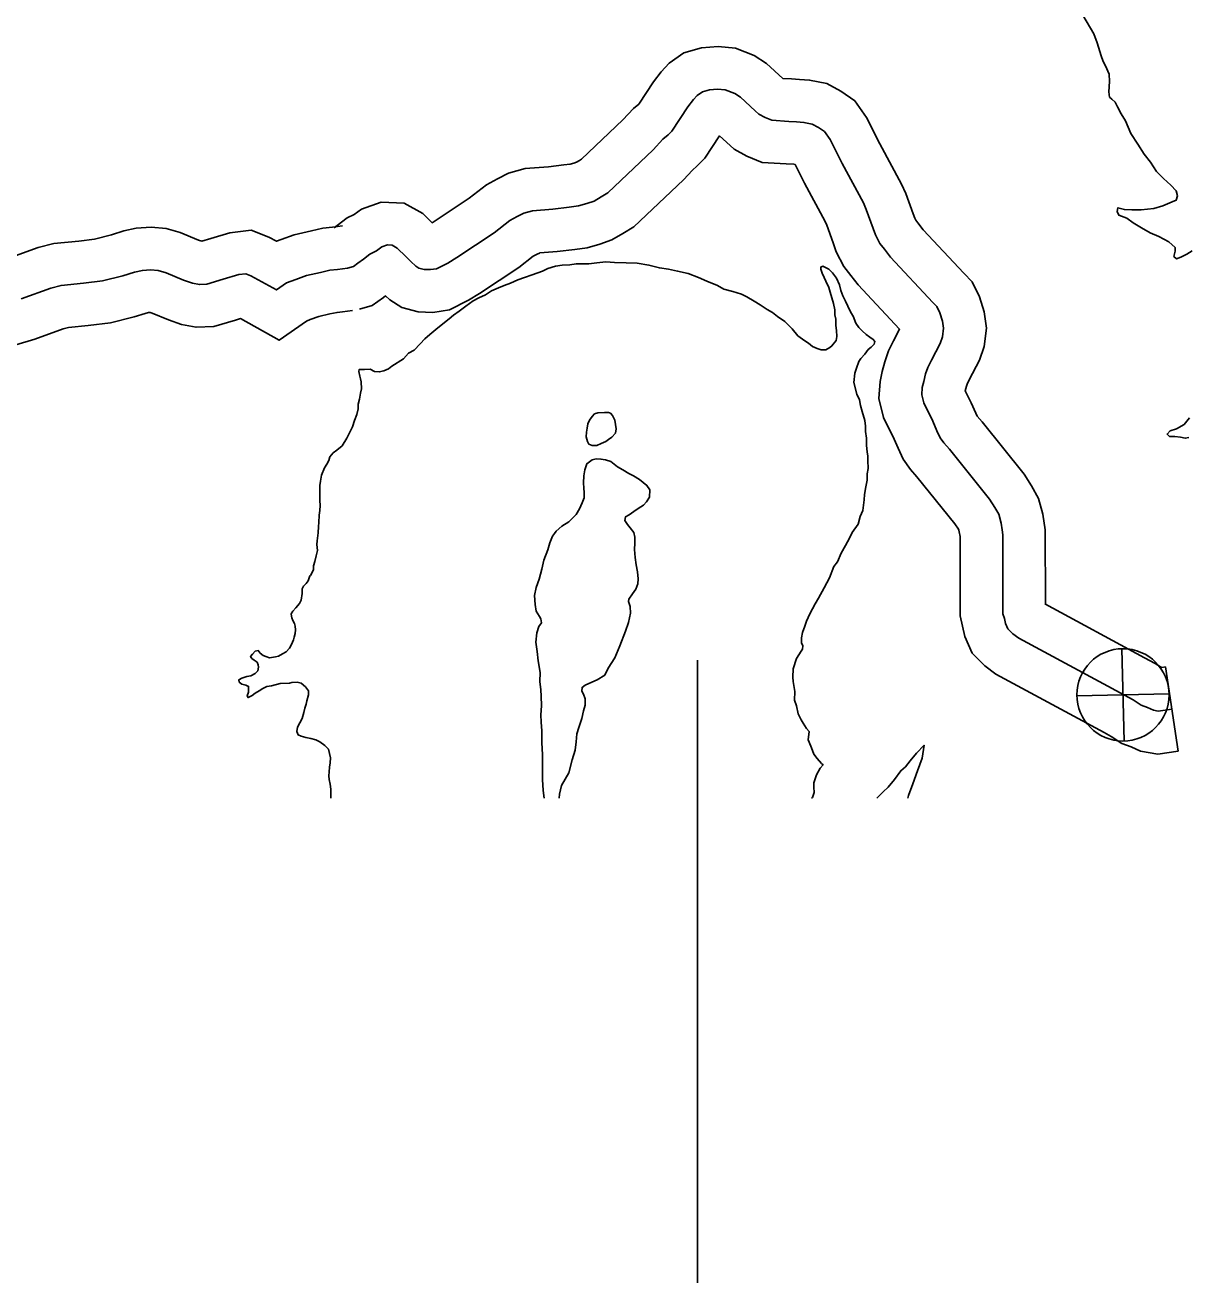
# Model space of a CAD drawing. Extents: x 31699 to 244310, y -8841 to 11474.
# Drawn here: x 133428 to 133701.2, y 114.2 to 409.7 of the extents above; entities that cross this region are included whole.
import ezdxf

# ---------------------------------------------------------------- set-up
doc = ezdxf.new("R2010")
doc.units = 0
for name, color, linetype in [('B_Logo', 7, 'Continuous'), ('Default', 7, 'Continuous'), ('Level 21', 7, 'Continuous'), ('R_Draft', 7, 'Continuous'), ('R_XS_EARTHWORK_STAGE2', 7, 'Continuous')]:
    doc.layers.add(name, color=color, linetype=linetype)

msp = doc.modelspace()

# ---------------------------------------------------------------- linework, layer by layer
at = {"layer": 'B_Logo'}
for points in [[(133657.52, 291.15), (133657.28, 292.72), (133656.73, 294.78), (133655.86, 296.38), (133654.58, 298.37), (133645.19, 310.05), (133643.85, 311.58), (133642.97, 312.77), (133642.23, 314.43), (133641.22, 316.7), (133639.13, 320.95), (133638.65, 322.88), (133638.78, 324.55), (133639.1, 326.02), (133639.56, 327.76), (133640.08, 329.3), (133640.93, 330.97), (133642.98, 334.92), (133643.5, 336.46), (133643.75, 338.53), (133643.54, 340.19), (133642.93, 342.12), (133642.19, 343.59), (133641.25, 344.58), (133631.34, 355.19), (133629.86, 357.11), (133628.79, 358.44), (133627.78, 360.44), (133627.23, 361.97), (133625.61, 366.43), (133624.93, 367.96), (133619.95, 377.19), (133617.12, 382.85), (133615.78, 384.71), (133614.38, 385.7), (133612.91, 386.49), (133610.97, 386.88), (133609.24, 387), (133607.38, 387.12), (133603.45, 387.36), (133601.84, 388.02), (133600.37, 388.81), (133599.5, 389.6), (133596.02, 392.78), (133594.69, 393.64), (133592.48, 394.49), (133590.69, 394.68), (133588.75, 394.53), (133587.16, 394.06), (133585.9, 393.18), (133585.04, 392.24), (133583.72, 390.56), (133579.89, 384.8), (133579.03, 383.93), (133577.84, 382.92), (133575.52, 380.44), (133564.86, 370.29), (133563.34, 369.35), (133561.68, 368.4), (133559.95, 367.79), (133558.02, 367.24), (133555.83, 366.96), (133551.97, 366.47), (133547.18, 366.1), (133545.18, 365.56), (133543.59, 364.75), (133541.86, 363.8), (133538.15, 360.91), (133529.4, 355.11), (133527.27, 353.83), (133524.62, 352.48), (133523.22, 352.27), (133521.76, 352.33), (133520.49, 352.65), (133519.75, 353.11), (133518.62, 354.17), (133517.41, 355.37), (133515.4, 357.35), (133514.2, 358.01), (133513.07, 358.07), (133511.74, 357.6), (133510.54, 356.72), (133508.95, 355.91), (133507.43, 354.77), (133506.17, 353.76), (133505.11, 353.02), (133503.71, 352.61)], [(133503.71, 352.61), (133501.38, 352.32), (133499.58, 352.11), (133497.39, 351.63), (133494.07, 350.87), (133491.54, 349.92), (133489.41, 349.18), (133487.03, 347.49), (133481.01, 350.85), (133479.81, 351.31), (133478.15, 351.1), (133474.49, 350.01), (133470.64, 348.85), (133468.91, 348.77), (133467.31, 349.1), (133465.17, 349.81), (133461.1, 351.52), (133459.23, 352.04), (133457.44, 352.23), (133455.51, 352.09), (133453.64, 351.67), (133450.92, 350.85), (133446.13, 349.62), (133441.67, 349.06), (133436.42, 348.56), (133433.96, 347.94), (133427.05, 345.43)], [(133657.52, 291.15), (133657.72, 289.96)], [(133657.67, 285.57), (133657.72, 289.96)], [(133657.66, 288.97), (133657.66, 288.97)], [(133657.67, 285.57), (133657.7, 271.42)], [(133658.08, 270.31), (133657.7, 271.42)], [(133697.42, 249.02), (133694.23, 248.53), (133693.09, 248.73), (133691.69, 249.38), (133690.22, 249.91), (133688.35, 251.16), (133686.28, 252.28), (133661.43, 265.66), (133660.03, 266.72), (133658.89, 267.85), (133658.35, 269.11), (133658.08, 270.31)]]:
    msp.add_lwpolyline(points, dxfattribs=at)
at = {"layer": 'Default'}
msp.add_line((133585.92, 260.49), (133585.92, 114.19), dxfattribs=at)
at = {"layer": 'Level 21'}
for p, q in [((133686.19, 241.5), (133685.69, 263.2)), ((133675.09, 252.1), (133696.79, 252.6))]:
    msp.add_line(p, q, dxfattribs=at)
msp.add_circle((133685.94, 252.35), 10.85, dxfattribs=at)
at = {"layer": 'R_Draft'}
for points in [[(133690.29, 362.08), (133688.35, 363.28), (133686.88, 364.34), (133684.95, 365.07), (133684.55, 365.93), (133684.74, 366.8), (133686.28, 366.4), (133688.01, 366.34), (133690.21, 366.29), (133693.2, 366.63), (133695.27, 367.24), (133697.53, 368.18), (133698.46, 368.59), (133698.72, 369.59), (133698.45, 370.79), (133697.18, 372.12), (133695.45, 373.71), (133693.84, 375.37), (133692.37, 377.5), (133690.9, 379.43), (133689.43, 381.76), (133687.76, 384.28), (133686.55, 387.21), (133685.48, 388.88), (133684.67, 390.54), (133684.07, 391.61), (133683.34, 392.34), (133682.74, 392.8), (133682.6, 394.07), (133682.79, 396.47), (133682.72, 398.2), (133681.85, 400.13), (133681.31, 401.2), (133680.78, 402.53), (133679.9, 405.53), (133679.1, 407.66), (133678.29, 408.99), (133676.28, 412.45)], [(133702.22, 356.66), (133700.96, 355.92), (133699.5, 355.18), (133698.5, 354.85), (133697.9, 355.38), (133698.23, 356.58), (133698.22, 357.45), (133696.69, 358.84), (133694.35, 360.03), (133692.35, 360.89), (133690.29, 362.08)], [(133485.34, 261.09), (133486.81, 261.3), (133487.47, 261.44), (133488.4, 261.98), (133489.26, 262.45), (133490.06, 263.32), (133490.58, 264.19), (133490.98, 265.26), (133491.17, 265.93), (133491.43, 266.8), (133491.5, 267.6), (133491.42, 268.53), (133491.22, 269.13), (133490.88, 269.8), (133490.61, 270.46), (133490.55, 270.86), (133490.48, 271.4), (133490.87, 272), (133491.53, 272.8), (133492.39, 273.81), (133492.85, 274.61), (133493.04, 276.15), (133493.04, 277.28), (133493.37, 277.89), (133493.96, 278.49), (133494.49, 279.16), (133494.88, 280.3), (133495.02, 280.43), (133495.74, 281.71), (133495.74, 282.71), (133496, 283.71), (133496.32, 285.04), (133496.65, 286.31), (133496.5, 287.65), (133496.57, 288.58), (133496.82, 290.45), (133496.88, 291.92), (133496.94, 292.85), (133497.06, 294.59), (133497.19, 295.66), (133497.32, 296.86), (133497.18, 298.06), (133497.23, 300.26), (133497.22, 301.53), (133497.35, 302.53), (133497.61, 304), (133498.33, 305.67), (133498.86, 306.54), (133499.32, 307.41), (133499.58, 308.28), (133500.31, 309.22), (133501.23, 309.83), (133502.43, 310.9), (133503.55, 312.64), (133504.53, 314.59), (133504.86, 315.32), (133505.39, 316.79), (133505.91, 318.2), (133506.24, 319.6), (133506.23, 320.67), (133506.56, 321.87), (133506.75, 323.21), (133507.01, 324.28), (133506.93, 325.88), (133506.73, 326.61), (133506.59, 327.27), (133506.38, 328.34), (133506.45, 328.81), (133507.71, 328.82), (133509.04, 328.89), (133510.05, 328.37), (133511.18, 328.24), (133512.24, 328.51), (133513.37, 328.99), (133514.1, 329.59), (133516.89, 331.28), (133518.01, 332.62), (133519.34, 333.36), (133520.79, 334.84), (133521.85, 336.05), (133523.04, 337.06), (133524.44, 338.2), (133526.09, 339.55), (133527.62, 340.69), (133528.61, 341.56), (133529.94, 342.51), (133531.53, 343.72), (133533.25, 344.93), (133534.58, 345.61), (133536.11, 346.35), (133537.57, 347.29), (133539.23, 347.97), (133540.55, 348.51), (133542.02, 349.12), (133543.74, 349.87), (133545.27, 350.41), (133547.07, 351.03), (133549.52, 351.91), (133550.79, 352.52), (133552.58, 353.06), (133554.18, 353.34)], [(133554.18, 353.34), (133555.97, 353.42), (133557.44, 353.63), (133559.5, 353.64), (133560.43, 353.65), (133562.3, 353.86), (133564.43, 354.08), (133566.42, 353.96), (133569.22, 353.84), (133571.75, 353.79), (133574.55, 353.34), (133577.02, 352.69), (133579.15, 352.37), (133581.28, 351.92), (133583.75, 351.34), (133586.15, 350.42), (133588.16, 349.56), (133590.69, 348.58), (133592.16, 347.66), (133594.23, 347.14), (133596.3, 346.48), (133597.57, 345.89), (133599.24, 344.9), (133600.71, 343.98), (133602.31, 342.92), (133603.58, 342.2), (133604.72, 341.27), (133606.46, 340.08), (133607.06, 339.55), (133608.2, 338.36), (133609.54, 336.7), (133611.21, 335.51), (133612.01, 334.98), (133612.95, 334.25), (133614.08, 333.73), (133615.02, 333.4), (133616.08, 333.41), (133617.08, 333.95), (133617.54, 334.35), (133618.53, 335.62), (133618.73, 336.56), (133618.59, 337.96), (133618.45, 339.16), (133618.44, 340.63), (133618.23, 341.69), (133618.23, 342.83), (133617.95, 344.29), (133617.14, 346.96), (133616.8, 348.09), (133616.12, 349.55), (133615.72, 350.42), (133615.25, 351.41), (133614.91, 352.41), (133614.9, 352.88), (133615.43, 353.08), (133616.84, 352.42), (133617.71, 351.5), (133618.58, 350.3), (133619.32, 348.7), (133619.6, 347.37), (133620.07, 346.11), (133620.74, 344.84), (133621.28, 343.71), (133622.02, 342.18), (133622.56, 341.32), (133623.17, 339.72), (133623.84, 338.66), (133624.65, 337.87), (133625.58, 337.01), (133626.45, 336.41), (133627.26, 335.88), (133627.59, 335.42), (133627.46, 334.75), (133626.8, 334.08), (133626.07, 333.47), (133625.28, 332.4), (133624.35, 331.39), (133623.89, 330.66), (133623.3, 329.12), (133622.91, 327.91), (133622.72, 325.78), (133623.4, 323.05), (133624.01, 321.65), (133624.29, 320.32), (133624.63, 318.92), (133625.24, 316.79), (133625.45, 315.52), (133625.45, 314.26), (133625.66, 312.66), (133625.67, 311.05), (133625.82, 309.39), (133625.95, 308.52), (133625.96, 307.39), (133626.04, 305.52), (133625.85, 304.32), (133625.85, 302.78), (133625.53, 301.25), (133625.21, 299.44), (133625.15, 298.18), (133624.83, 295.64), (133624.17, 294.23)], [(133562.51, 318.64), (133561.77, 318.37), (133561.18, 317.76), (133560.58, 316.89), (133560.19, 316.02), (133560, 315.02), (133559.87, 314.09), (133559.81, 312.95), (133560.08, 311.89), (133560.42, 311.29), (133561.22, 310.96), (133562.28, 310.97), (133563.35, 311.44), (133564.41, 311.92), (133565.01, 312.32), (133565.8, 312.93), (133566.66, 313.86), (133566.86, 314.87), (133566.65, 315.87), (133566.51, 316.87), (133566.24, 317.53), (133565.97, 318), (133565.5, 318.53), (133565.07, 318.72)], [(133562.51, 318.64), (133564.1, 318.74)], [(133564.1, 318.74), (133565.07, 318.72)], [(133701.42, 312.84), (133700.56, 312.64), (133699.49, 312.9), (133698.09, 313.03), (133696.89, 313.09), (133696.29, 313.62), (133697.02, 314.36), (133698.55, 314.9), (133700.28, 315.9), (133701.54, 317.44)], [(133553.42, 228.05), (133553.52, 228.99), (133553.97, 231.06), (133555.75, 234.07), (133556.53, 237.08), (133557.18, 239.35), (133557.44, 241.35), (133557.63, 243.16), (133558.08, 244.69), (133558.74, 246.77), (133559.19, 248.57), (133559.52, 249.97), (133559.57, 251.44), (133559.17, 252.51), (133558.77, 253.24), (133558.83, 254.11), (133559.56, 254.64), (133561.15, 255.32), (133562.35, 255.86), (133564.14, 257.01), (133564.93, 258.62), (133566.51, 261.09), (133567.69, 263.9), (133569.07, 267.32), (133569.72, 269.39), (133570.24, 271.53), (133570.17, 273.13), (133569.76, 274.26), (133569.82, 274.86), (133570.68, 276.07), (133571.47, 277.21), (133571.93, 278.48), (133571.99, 279.61), (133571.85, 281.28), (133571.51, 282.88), (133571.3, 284.61), (133571.15, 286.48), (133571.21, 288.01), (133571.2, 289.41), (133571, 290.54), (133570.12, 291.61), (133569.52, 292.4), (133568.91, 293.33), (133569.04, 294.2), (133569.91, 294.67), (133570.97, 295.41), (133572.03, 296.16), (133573.29, 296.96), (133573.95, 297.7), (133574.67, 298.84), (133574.73, 300.51), (133574.06, 301.57), (133572.32, 302.96), (133570.92, 303.82), (133569.85, 304.35), (133568.44, 305.2), (133567.18, 305.93), (133565.57, 307.19), (133564.3, 307.58), (133563.24, 307.77), (133562.17, 307.83), (133561.24, 307.56), (133559.91, 306.68), (133559.46, 305.21), (133559.26, 303.81), (133559.14, 302.14), (133559.21, 300.94), (133559.35, 299.94), (133559.29, 298.67), (133558.84, 297.47), (133558.24, 296.06), (133557.45, 294.72), (133556.59, 293.85), (133555.73, 292.98), (133554.07, 291.97), (133552.75, 290.82), (133552.35, 290.29), (133551.89, 289.68), (133551.23, 288.08), (133550.78, 286.41), (133549.86, 284), (133549.34, 281.86), (133548.75, 279.52), (133548.03, 277.58), (133547.65, 275.71), (133547.79, 273.58), (133548.07, 272.05), (133548.81, 270.78), (133549.14, 270.19), (133549.28, 269.25), (133548.69, 268.38), (133548.16, 266.91), (133547.98, 264.77), (133548.26, 262.51)], [(133624.17, 294.23), (133623.72, 292.43), (133622.33, 290.49), (133621.67, 289.21), (133620.75, 287.47), (133619.7, 285.66), (133618.84, 283.59), (133617.98, 282.52), (133616.94, 279.84), (133615.75, 277.5), (133614.37, 275.09), (133613.58, 273.75), (133612.32, 271.41), (133611.54, 269.67), (133611.21, 268.53), (133610.62, 266.99), (133610.36, 265.72), (133610.37, 264.59), (133610.7, 263.86), (133610.64, 263.06), (133610.31, 262.59), (133609.19, 260.91), (133608.41, 258.5), (133608.35, 256.5), (133608.42, 255.5), (133608.84, 253.17), (133608.78, 251.1), (133609.19, 249.77), (133609.6, 247.91), (133610.34, 246.51), (133610.81, 245.71), (133611.55, 244.45), (133612.22, 243.72), (133611.97, 241.78), (133612.17, 241.25), (133612.78, 239.92), (133613.32, 238.39), (133614.06, 237.39), (133615.13, 236.2), (133615.46, 235.94), (133614.74, 235.13), (133613.88, 233.59), (133613.29, 231.65), (133613.3, 230.65), (133613.37, 229.45), (133612.98, 228.25), (133612.78, 228.05)], [(133499.79, 228.05), (133499.78, 228.63), (133499.78, 230.23), (133499.64, 231.36), (133499.43, 232.5), (133499.36, 233.3), (133499.42, 234.3), (133499.48, 235.37), (133499.67, 236.37), (133499.73, 237.57), (133499.25, 239.57), (133498.38, 240.49), (133497.18, 241.29), (133496.24, 241.81), (133495.11, 242.14), (133493.91, 242.33), (133492.84, 242.66), (133492.11, 242.99), (133491.84, 243.72), (133491.97, 244.79), (133492.49, 245.79), (133493.02, 246.8), (133493.41, 248.2), (133493.67, 249.2), (133494, 250.14), (133494.13, 250.94), (133494.58, 252.34), (133494.51, 253.34), (133493.84, 254.21), (133492.84, 255.07), (133491.9, 255.33), (133490.64, 255.25), (133490.04, 255.12), (133487.91, 255.04), (133485.85, 254.49), (133484.78, 254.35), (133483.79, 253.87), (133482.93, 253.33), (133482, 252.73), (133481.27, 252.19), (133480.34, 251.72), (133480.14, 252.11), (133480.46, 252.98), (133480.46, 254.32), (133479.79, 254.65), (133478.85, 254.84), (133478.25, 255.37), (133478.18, 255.9), (133478.85, 256.24), (133480.04, 256.65), (133480.97, 256.86), (133482.04, 257.4), (133482.63, 258), (133482.83, 258.87), (133482.69, 259.4), (133482.49, 260), (133481.75, 260.53), (133481.22, 260.93), (133480.95, 261.33), (133481.41, 261.93), (133482, 262.6), (133482.74, 262.74), (133483.21, 262.14), (133483.88, 261.61), (133484.54, 261.35), (133485.34, 261.09)], [(133548.26, 262.51), (133548.54, 260.37), (133548.95, 257.58), (133548.9, 255.51), (133549.11, 253.51), (133549.25, 252.04), (133549.33, 249.77), (133549.14, 247.7), (133549.22, 245.9), (133549.37, 243.9), (133549.38, 241.1), (133549.53, 238.37), (133549.55, 235.36), (133549.5, 232.5), (133549.65, 229.89), (133549.95, 228.05)], [(133628.08, 228.05), (133629.62, 229.56), (133630.74, 230.7), (133632.26, 232.45), (133633.72, 234.52), (133634.84, 235.46), (133635.9, 236.87), (133637.42, 238.62), (133639.21, 240.5), (133638.76, 237.49), (133637.65, 234.48), (133636.53, 231.41), (133635.55, 228.73), (133635.38, 228.05)]]:
    msp.add_lwpolyline(points, dxfattribs=at)
at = {"layer": 'R_XS_EARTHWORK_STAGE2'}
for points in [[(133667.65, 291.12), (133667.07, 294.78), (133666.09, 298.52), (133664.46, 301.49), (133662.71, 304.22), (133652.84, 316.49), (133651.67, 317.82), (133651.36, 318.51), (133650.27, 320.94), (133648.86, 323.82), (133649.14, 324.87), (133649.31, 325.39), (133649.83, 326.4), (133652.2, 330.99), (133653.3, 334.21), (133653.83, 338.54), (133653.35, 342.34), (133652.22, 345.92), (133650.46, 349.4), (133648.54, 351.43), (133638.97, 361.66), (133637.72, 363.3), (133637.23, 363.91), (133636.99, 364.38), (133636.65, 365.35), (133634.89, 370.16), (133633.92, 372.35), (133628.83, 381.81), (133625.7, 388.05), (133622.91, 391.91), (133619.65, 394.22), (133616.33, 396), (133612.31, 396.81), (133609.92, 396.97), (133608.01, 397.1), (133605.99, 397.22), (133602.14, 400.74), (133599.24, 402.6), (133594.85, 404.3), (133590.83, 404.72), (133586.92, 404.42), (133582.76, 403.18), (133579.28, 400.75), (133577.41, 398.72), (133575.61, 396.43), (133572.13, 391.19), (133570.93, 390.17), (133568.41, 387.47), (133558.72, 378.25), (133558.23, 377.95), (133557.5, 377.53), (133556.91, 377.32), (133556.01, 377.07), (133554.56, 376.88), (133550.95, 376.42), (133545.46, 376), (133541.55, 374.93), (133538.92, 373.59), (133536.35, 372.18), (133532.31, 369.03), (133524.05, 363.57), (133523.61, 363.3), (133521.44, 365.45), (133517, 367.88), (133511.58, 368.16), (133507, 366.52), (133505.28, 365.26), (133503.64, 364.43), (133501.3, 362.67), (133500.61, 362.12)], [(133647.65, 289.53), (133647.48, 290.66), (133647.37, 291.05), (133647.25, 291.27), (133646.45, 292.52), (133637.53, 303.61), (133636.04, 305.31), (133634.27, 307.73), (133633.1, 310.35), (133632.16, 312.45), (133629.68, 317.51), (133628.56, 322.03), (133628.86, 326), (133629.38, 328.37), (133629.97, 330.64), (133630.85, 333.2), (133632.04, 335.54), (133633.46, 338.28), (133623.7, 348.72), (133622, 350.93), (133620.34, 352.98), (133618.56, 356.49), (133617.82, 358.59), (133616.33, 362.69), (133615.95, 363.56), (133611.08, 372.58), (133608.87, 377), (133608.57, 377.02), (133606.75, 377.14), (133601.18, 377.48), (133597.57, 378.96), (133594.55, 380.59), (133592.76, 382.22), (133591.15, 383.68), (133587.69, 378.47), (133585.83, 376.59), (133584.75, 375.67), (133582.63, 373.4), (133571.01, 362.33), (133568.44, 360.75), (133565.85, 359.27), (133562.99, 358.26), (133560.03, 357.42), (133557.1, 357.04), (133552.98, 356.52), (133548.89, 356.21), (133548.81, 356.18), (133548.26, 355.9), (133547.37, 355.42), (133543.99, 352.78), (133534.74, 346.66), (133532.13, 345.08), (133527.71, 342.83), (133523.77, 342.24), (133520.3, 342.37), (133516.49, 343.35), (133513.63, 345.15), (133512.61, 346.1), (133512.16, 345.75), (133509.49, 343.88), (133506.52, 343.01)], [(133502.51, 362.53), (133500.19, 362.25), (133497.92, 361.98), (133495.21, 361.39), (133491.18, 360.47), (133488.12, 359.32), (133487.04, 358.94), (133485.26, 359.94), (133481.04, 361.55), (133476.08, 360.92), (133471.62, 359.59), (133469.44, 358.93), (133468.71, 359.18), (133464.39, 360.99), (133461.11, 361.9), (133457.58, 362.27), (133454.04, 362), (133451.12, 361.36), (133448.23, 360.49), (133444.25, 359.46), (133440.57, 359), (133434.72, 358.44), (133431.02, 357.51), (133423.87, 354.91)], [(133504.91, 342.68), (133502.57, 342.39), (133501.25, 342.24), (133499.57, 341.87), (133496.95, 341.27), (133494.96, 340.53), (133494.04, 340.2), (133487.64, 335.69), (133478.54, 340.78), (133477.37, 340.43), (133472.33, 338.92), (133468.13, 338.73), (133464.71, 339.42), (133461.64, 340.45), (133457.81, 342.06), (133457.36, 342.19), (133457.29, 342.19), (133456.97, 342.17), (133456.17, 341.99), (133453.61, 341.22), (133448.01, 339.78), (133442.78, 339.12), (133438.12, 338.67), (133436.89, 338.37), (133430.22, 335.94), (133425.76, 334.58)], [(133667.65, 291.12), (133667.7, 273.72)], [(133647.65, 289.53), (133647.7, 270.89)], [(133667.65, 289.2), (133667.65, 289.21)], [(133695.91, 258.91), (133695.1, 258.78), (133694.76, 258.91), (133693.53, 259.73), (133691.03, 261.08), (133667.57, 273.72)], [(133698.93, 239.14), (133694.14, 238.41), (133690.08, 239.1), (133687.88, 240.13), (133685.69, 240.91), (133683.17, 242.59), (133681.53, 243.48), (133656.02, 257.22), (133653.47, 259.14), (133650.46, 262.12), (133648.79, 266.03), (133647.7, 270.89)], [(133695.91, 258.91), (133698.93, 239.14)]]:
    msp.add_lwpolyline(points, dxfattribs=at)

doc.saveas('drawing.dxf')
